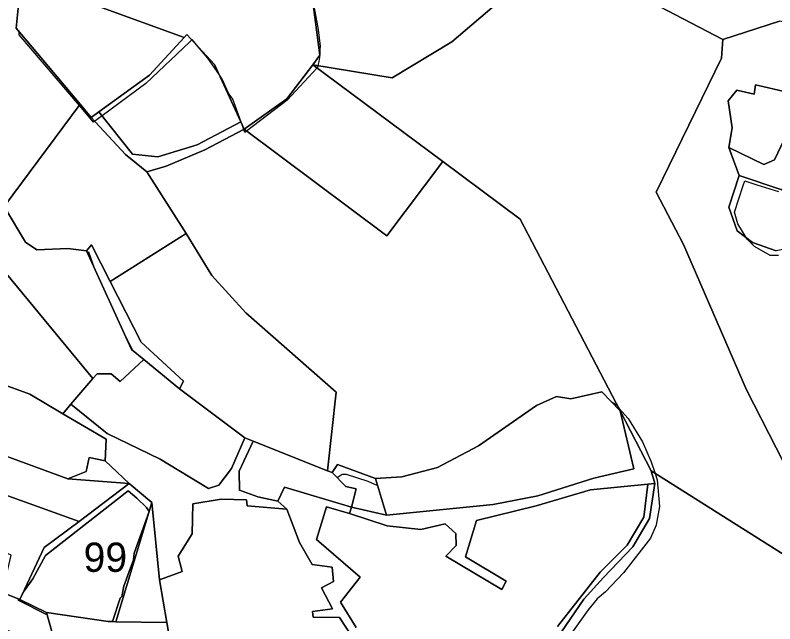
# Model space of a CAD drawing. Extents: x -477304 to -465429, y -1159113 to -1149210.
# Drawn here: x -473974.9 to -473585.5, y -1151767.4 to -1151455.6 of the extents above; entities that cross this region are included whole.
import ezdxf

# ---------------------------------------------------------------- set-up
doc = ezdxf.new("R2010")
doc.units = 0
for name, color, linetype in [('BPEJ_s', 7, 'Continuous'), ('ostatni_s', 7, 'Continuous'), ('PUPFL_s', 7, 'Continuous'), ('trav_porost_s', 7, 'Continuous')]:
    doc.layers.add(name, color=color, linetype=linetype)

msp = doc.modelspace()

# ---------------------------------------------------------------- linework, layer by layer
at = {"layer": 'BPEJ_s'}
for points in [[(-473821.89, -1151450.1), (-473819.69, -1151461.86), (-473818.62, -1151471.24), (-473818.69, -1151473.17), (-473818.78, -1151475.55), (-473818.8, -1151476.27), (-473818.83, -1151477.2), (-473819.25, -1151479.21), (-473819.71, -1151481.38), (-473819.9, -1151482.32), (-473820.13, -1151482.56), (-473828.97, -1151492.13), (-473835.45, -1151499.15), (-473856.25, -1151514.98), (-473857.14, -1151515.66), (-473857.72, -1151514.06), (-473858.26, -1151512.57), (-473858.38, -1151512.23), (-473863.37, -1151498.51), (-473865.5, -1151495.53), (-473868.7, -1151488.28), (-473870.52, -1151485.68), (-473876.15, -1151477.63), (-473877.99, -1151475.44), (-473881.07, -1151471.76), (-473884.18, -1151468.03), (-473884.35, -1151468.19), (-473885.53, -1151469.32), (-473907.9, -1151490.63), (-473930.36, -1151507.15), (-473934.1, -1151509.9), (-473934.64, -1151510.3), (-473941.97, -1151501.75), (-473972.89, -1151465.7), (-473972.81, -1151464.12), (-473974.42, -1151462.21), (-473972.66, -1151444.97)], [(-473821.89, -1151450.1), (-473819.69, -1151461.86), (-473818.62, -1151471.24), (-473818.69, -1151473.17), (-473818.78, -1151475.55), (-473818.8, -1151476.27), (-473818.83, -1151477.2), (-473819.25, -1151479.21), (-473819.71, -1151481.38), (-473819.9, -1151482.32), (-473820.13, -1151482.56), (-473828.97, -1151492.13), (-473835.45, -1151499.15), (-473856.25, -1151514.98), (-473857.14, -1151515.66), (-473857.72, -1151514.06), (-473858.26, -1151512.57), (-473858.38, -1151512.23), (-473863.37, -1151498.51), (-473865.5, -1151495.53), (-473868.7, -1151488.28), (-473870.52, -1151485.68), (-473876.15, -1151477.63), (-473877.99, -1151475.44), (-473881.07, -1151471.76), (-473884.18, -1151468.03), (-473884.35, -1151468.19), (-473885.53, -1151469.32), (-473907.9, -1151490.63), (-473930.36, -1151507.15), (-473934.1, -1151509.9), (-473934.64, -1151510.3), (-473941.97, -1151501.75), (-473972.89, -1151465.7), (-473972.81, -1151464.12), (-473974.42, -1151462.21), (-473972.66, -1151444.97)], [(-473583.6, -1151578.63), (-473587.86, -1151578.63), (-473595.95, -1151574.15), (-473599.58, -1151570.53), (-473600.22, -1151569.48), (-473604.48, -1151562.44), (-473606.18, -1151556.47), (-473601.71, -1151542.83), (-473600.94, -1151540.48), (-473594.68, -1151542.41), (-473583.6, -1151545.82)], [(-473583.6, -1151578.63), (-473587.86, -1151578.63), (-473595.95, -1151574.15), (-473599.58, -1151570.53), (-473600.22, -1151569.48), (-473604.48, -1151562.44), (-473606.18, -1151556.47), (-473601.71, -1151542.83), (-473600.94, -1151540.48), (-473594.68, -1151542.41), (-473583.6, -1151545.82)], [(-473979.27, -1151555.69), (-473969.5, -1151571.77), (-473963.76, -1151575.73), (-473947.82, -1151575.06), (-473938.37, -1151576.34), (-473938.17, -1151576.78), (-473937.33, -1151576.77), (-473934.42, -1151584.97), (-473928.36, -1151598.23), (-473918.18, -1151620.49), (-473914.72, -1151627.26), (-473908.96, -1151631.97), (-473890.66, -1151646.96), (-473857.08, -1151672.06), (-473852.84, -1151673.76), (-473814.73, -1151689.01), (-473812.38, -1151689.87), (-473809.88, -1151692.41), (-473807.33, -1151690.71), (-473805.2, -1151690.71), (-473794.12, -1151694.33), (-473789.17, -1151696.5), (-473790.22, -1151693.02), (-473776.69, -1151692.01), (-473758.46, -1151687.32), (-473737.43, -1151676.25), (-473707.73, -1151655.46), (-473697.39, -1151650.85), (-473690.12, -1151652.19), (-473674.16, -1151648.51), (-473669.14, -1151653.65), (-473667.12, -1151654.91), (-473666.2, -1151655.96), (-473665.41, -1151656.86), (-473660.73, -1151662.16), (-473653.27, -1151674.09), (-473648.8, -1151684.32), (-473646.88, -1151690.35), (-473645.82, -1151693.69), (-473644.54, -1151707.33), (-473646.24, -1151716.7), (-473646.31, -1151716.87), (-473649.23, -1151723.52), (-473663.08, -1151741.21)], [(-473979.27, -1151555.69), (-473969.5, -1151571.77), (-473963.76, -1151575.73), (-473947.82, -1151575.06), (-473938.37, -1151576.34), (-473938.17, -1151576.78), (-473937.33, -1151576.77), (-473934.42, -1151584.97), (-473928.36, -1151598.23), (-473918.18, -1151620.49), (-473914.72, -1151627.26), (-473908.96, -1151631.97), (-473890.66, -1151646.96), (-473857.08, -1151672.06), (-473852.84, -1151673.76), (-473814.73, -1151689.01), (-473812.38, -1151689.87), (-473809.88, -1151692.41), (-473807.33, -1151690.71), (-473805.2, -1151690.71), (-473794.12, -1151694.33), (-473789.17, -1151696.5), (-473790.22, -1151693.02), (-473776.69, -1151692.01), (-473758.46, -1151687.32), (-473737.43, -1151676.25), (-473707.73, -1151655.46), (-473697.39, -1151650.85), (-473690.12, -1151652.19), (-473674.16, -1151648.51), (-473669.14, -1151653.65), (-473667.12, -1151654.91), (-473666.2, -1151655.96), (-473665.41, -1151656.86), (-473660.73, -1151662.16), (-473653.27, -1151674.09), (-473648.8, -1151684.32), (-473646.88, -1151690.35), (-473645.82, -1151693.69), (-473644.54, -1151707.33), (-473646.24, -1151716.7), (-473646.31, -1151716.87), (-473649.23, -1151723.52)], [(-473649.23, -1151723.52), (-473663.08, -1151741.21), (-473672.24, -1151751.01), (-473676.5, -1151754.63), (-473681.19, -1151760.17), (-473688.86, -1151771.04), (-473700.58, -1151790), (-473720.61, -1151818.55), (-473727.85, -1151827.08), (-473739.14, -1151835.39), (-473753.63, -1151844.12), (-473760.45, -1151848.6), (-473768.89, -1151854.7), (-473788.45, -1151841.28), (-473813.93, -1151824.52), (-473832.47, -1151813.44), (-473882.12, -1151800.02), (-473903.04, -1151795.48), (-473909.61, -1151794.05), (-473916.42, -1151791.28), (-473953.5, -1151780.63), (-473963.3, -1151777.22), (-473968.84, -1151776.15), (-473981.2, -1151771.68)], [(-473663.08, -1151741.21), (-473672.24, -1151751.01), (-473676.5, -1151754.63), (-473681.19, -1151760.17), (-473688.86, -1151771.04), (-473700.58, -1151790), (-473720.61, -1151818.55), (-473727.85, -1151827.08), (-473739.14, -1151835.39), (-473753.63, -1151844.12), (-473760.45, -1151848.6), (-473768.89, -1151854.7), (-473788.45, -1151841.28), (-473813.93, -1151824.52), (-473832.47, -1151813.44), (-473882.12, -1151800.02), (-473903.04, -1151795.48), (-473909.61, -1151794.05), (-473916.42, -1151791.28), (-473953.5, -1151780.63), (-473963.3, -1151777.22), (-473968.84, -1151776.15), (-473981.2, -1151771.68)]]:
    msp.add_lwpolyline(points, dxfattribs=at)
for points in [[(-473921.11, -1151754.21), (-473924.94, -1151766.26), (-473927.12, -1151766.23), (-473958.84, -1151761.57), (-473958.49, -1151762.79), (-473973.37, -1151755.35), (-473973, -1151754.78), (-473972.45, -1151755.01), (-473970.57, -1151750.96), (-473965.86, -1151744.4), (-473959.25, -1151732.47), (-473916.96, -1151699.21), (-473912.59, -1151703.07), (-473907.48, -1151707.75), (-473906.2, -1151709.89), (-473913.87, -1151731.19), (-473914.3, -1151734.6), (-473916.46, -1151740.52), (-473919.19, -1151748.03), (-473920.24, -1151753.45)], [(-473921.11, -1151754.21), (-473920.24, -1151753.45), (-473919.19, -1151748.03), (-473916.46, -1151740.52), (-473914.3, -1151734.6), (-473913.87, -1151731.19), (-473906.2, -1151709.89), (-473907.48, -1151707.75), (-473912.59, -1151703.07), (-473916.96, -1151699.21), (-473959.25, -1151732.47), (-473965.86, -1151744.4), (-473970.57, -1151750.96), (-473972.45, -1151755.01), (-473973, -1151754.78), (-473973.37, -1151755.35), (-473958.49, -1151762.79), (-473958.84, -1151761.57), (-473927.12, -1151766.23), (-473924.94, -1151766.26)]]:
    msp.add_lwpolyline(points, close=True, dxfattribs=at)
at = {"layer": 'ostatni_s'}
for points in [[(-473696.93, -1151768.79), (-473675.1, -1151741), (-473661.2, -1151727.03), (-473652.65, -1151712.7), (-473650.61, -1151695.82), (-473647.09, -1151695.49), (-473649.78, -1151713.43), (-473658.24, -1151727.93), (-473673.32, -1151743.69), (-473683.46, -1151754.79), (-473701.55, -1151781.2)], [(-473792.04, -1151789.49), (-473808.63, -1151764.16), (-473822.08, -1151764.05), (-473822.45, -1151761.04), (-473812.27, -1151759.65), (-473817.91, -1151748.95), (-473811.73, -1151745.68), (-473812.32, -1151738.43), (-473822.56, -1151736.92), (-473829.16, -1151725.68), (-473835.59, -1151708.67), (-473840.32, -1151704.52), (-473836.8, -1151697.44), (-473802.45, -1151707.64), (-473803.56, -1151710.91), (-473815.25, -1151707.5), (-473820.36, -1151724.24), (-473797.99, -1151743.5), (-473808.19, -1151756.26), (-473800.11, -1151769.36)]]:
    msp.add_lwpolyline(points, dxfattribs=at)
at = {"layer": 'PUPFL_s'}
for points in [[(-473993.18, -1151366.59), (-473974.62, -1151352.01), (-473958.2, -1151344.42), (-473930.47, -1151371.25), (-473951.21, -1151410.93), (-473956.74, -1151428.75), (-473965.14, -1151446.01), (-473972.66, -1151444.97), (-473974.42, -1151462.21), (-473941.55, -1151501.19), (-473980.51, -1151553.66)], [(-473461.69, -1151386.12), (-473464.64, -1151464.83), (-473509.49, -1151471.55), (-473583.04, -1151458.69), (-473612.11, -1151467.95), (-473697.37, -1151423.44), (-473751.11, -1151469.21), (-473781.57, -1151487.65), (-473822.28, -1151480.96), (-473818.7, -1151476.13), (-473822.1, -1151450.12)], [(-473822.1, -1151450.12), (-473818.7, -1151476.13), (-473822.28, -1151480.96), (-473835.67, -1151498.4), (-473857.58, -1151513.99), (-473859.29, -1151510.24), (-473872.75, -1151480.8), (-473886.82, -1151465.5), (-473888.2, -1151466.98), (-473932.53, -1151451)], [(-473569.56, -1151706.87), (-473599.94, -1151647.43), (-473632.36, -1151573.04), (-473646.4, -1151546.25), (-473612.88, -1151477.56), (-473612.11, -1151467.95), (-473583.04, -1151458.69)], [(-473579.24, -1151495.02), (-473595.43, -1151491.3), (-473596.17, -1151496.04), (-473605.04, -1151494.03), (-473609.35, -1151499.38), (-473607.33, -1151513.31), (-473609.09, -1151523.37), (-473603.71, -1151537.62), (-473609.11, -1151553.92), (-473604.78, -1151565.97), (-473596.87, -1151572.05), (-473584.78, -1151576.24)], [(-473581.9, -1151545), (-473603.71, -1151537.62), (-473609.09, -1151523.37), (-473591.08, -1151532.04), (-473585.66, -1151529.61), (-473571.05, -1151498.84)], [(-473574.89, -1151837.32), (-473653.84, -1151807.45), (-473669.44, -1151801.66), (-473761.41, -1151872.25), (-473934.9, -1151860.12), (-473901.99, -1151793.34), (-473832.13, -1151810.32), (-473815.59, -1151820.69), (-473769.77, -1151847.59), (-473742.78, -1151830.52), (-473728.37, -1151821.09), (-473701.55, -1151781.2), (-473683.46, -1151754.79), (-473673.32, -1151743.69), (-473658.24, -1151727.93), (-473649.78, -1151713.43), (-473647.09, -1151695.49), (-473648.94, -1151689.05), (-473558.55, -1151746.13)]]:
    msp.add_lwpolyline(points, dxfattribs=at)
for points in [[(-473716.07, -1151560.06), (-473755.67, -1151530.57), (-473822.28, -1151480.96), (-473781.57, -1151487.65), (-473751.11, -1151469.21), (-473697.37, -1151423.44), (-473612.11, -1151467.95), (-473612.88, -1151477.56), (-473646.4, -1151546.25), (-473632.36, -1151573.04), (-473599.94, -1151647.43), (-473569.56, -1151706.87), (-473558.55, -1151746.13), (-473648.94, -1151689.05), (-473664.71, -1151658.19)], [(-473931.96, -1151505.15), (-473906.09, -1151486.21), (-473888.2, -1151466.98), (-473886.82, -1151465.5), (-473872.75, -1151480.8), (-473859.29, -1151510.24), (-473881.59, -1151522.04), (-473901.78, -1151528.16), (-473914.81, -1151526.69)], [(-473835.67, -1151498.4), (-473822.28, -1151480.96), (-473755.67, -1151530.57), (-473784.37, -1151568.67), (-473857.58, -1151513.99)], [(-473571.05, -1151498.84), (-473585.66, -1151529.61), (-473591.08, -1151532.04), (-473609.09, -1151523.37), (-473607.33, -1151513.31), (-473609.35, -1151499.38), (-473605.04, -1151494.03), (-473596.17, -1151496.04), (-473595.43, -1151491.3), (-473579.24, -1151495.02)], [(-473941.55, -1151501.19), (-473935.86, -1151508), (-473918.37, -1151526.94), (-473907.43, -1151535.74), (-473887.28, -1151567.47), (-473926.18, -1151592.01), (-473935.75, -1151573.15), (-473938.37, -1151576.34), (-473947.82, -1151575.06), (-473963.76, -1151575.73), (-473969.5, -1151571.77), (-473980.51, -1151553.66)], [(-473935.86, -1151508), (-473931.96, -1151505.15), (-473914.81, -1151526.69), (-473901.78, -1151528.16), (-473881.59, -1151522.04), (-473859.29, -1151510.24), (-473857.58, -1151513.99), (-473877.61, -1151524.55), (-473897.5, -1151532.89), (-473907.43, -1151535.74), (-473918.37, -1151526.94)], [(-473596.87, -1151572.05), (-473604.78, -1151565.97), (-473609.11, -1151553.92), (-473603.71, -1151537.62), (-473581.9, -1151545), (-473576.25, -1151536.4), (-473579.94, -1151534.92), (-473572.82, -1151512.76), (-473552.24, -1151510.63), (-473553.12, -1151516.21), (-473543.71, -1151521.85), (-473536.51, -1151531.67), (-473546.47, -1151541.36), (-473533.72, -1151548.59), (-473543.94, -1151584.83), (-473518.53, -1151612.05), (-473522.13, -1151615.65), (-473538.57, -1151632.1), (-473569.28, -1151573.3), (-473584.78, -1151576.24)], [(-473784.37, -1151568.67), (-473755.67, -1151530.57), (-473716.07, -1151560.06), (-473664.71, -1151658.19), (-473674.16, -1151648.51), (-473690.12, -1151652.19), (-473697.39, -1151650.85), (-473707.73, -1151655.46), (-473737.43, -1151676.25), (-473758.46, -1151687.32), (-473776.69, -1151692.01), (-473790.22, -1151693.02), (-473809.68, -1151685.83), (-473812.38, -1151689.87), (-473814.73, -1151689.01), (-473810.41, -1151648.76), (-473856.58, -1151608.06), (-473874.13, -1151588.91), (-473887.28, -1151567.47), (-473907.43, -1151535.74), (-473897.5, -1151532.89), (-473877.61, -1151524.55), (-473857.58, -1151513.99)], [(-473852.84, -1151673.76), (-473857.08, -1151672.06), (-473890.66, -1151646.96), (-473888.52, -1151643.12), (-473910.35, -1151623.15), (-473926.18, -1151592.01), (-473887.28, -1151567.47), (-473874.13, -1151588.91), (-473856.58, -1151608.06), (-473810.41, -1151648.76), (-473814.73, -1151689.01)], [(-473915.3, -1151626.78), (-473938.37, -1151576.34), (-473935.75, -1151573.15), (-473926.18, -1151592.01), (-473910.35, -1151623.15), (-473888.52, -1151643.12), (-473890.66, -1151646.96), (-473908.96, -1151631.97)], [(-473802.45, -1151707.64), (-473800.04, -1151698.23), (-473805.36, -1151697), (-473812.38, -1151689.87), (-473809.68, -1151685.83), (-473790.22, -1151693.02), (-473784.56, -1151711.75)], [(-473972.45, -1151755.01), (-473960.05, -1151728.27), (-473942, -1151714.93), (-473916.45, -1151695.54), (-473904.75, -1151705.22), (-473923.32, -1151766.29), (-473927.12, -1151766.23), (-473958.84, -1151761.57)], [(-473840.76, -1151801.71), (-473825.39, -1151800.98), (-473816.05, -1151795.86), (-473792.04, -1151789.49), (-473780.4, -1151802.19), (-473810.98, -1151817.11), (-473791.08, -1151826.48), (-473778.26, -1151837.32), (-473769.77, -1151847.59), (-473815.59, -1151820.69), (-473832.13, -1151810.32), (-473901.99, -1151793.34), (-473954.81, -1151779.63), (-473986.3, -1151768.07), (-473981.39, -1151751.26), (-473972.45, -1151755.01), (-473958.84, -1151761.57), (-473954.52, -1151776.79), (-473923.98, -1151783.38), (-473918.59, -1151786.7), (-473892.72, -1151792.28), (-473863.08, -1151798.37)]]:
    msp.add_lwpolyline(points, close=True, dxfattribs=at)
at = {"layer": 'trav_porost_s'}
for points in [[(-473928.21, -1151447.24), (-473932.53, -1151451), (-473888.2, -1151466.98), (-473906.09, -1151486.21), (-473931.96, -1151505.15), (-473935.86, -1151508), (-473941.55, -1151501.19), (-473974.42, -1151462.21), (-473972.66, -1151444.97), (-473965.14, -1151446.01), (-473954.67, -1151447.77), (-473952.7, -1151443.62)], [(-473932.89, -1151639.33), (-473934.99, -1151641.75), (-473996.44, -1151567.55), (-473980.51, -1151553.66), (-473969.5, -1151571.77), (-473963.76, -1151575.73), (-473947.82, -1151575.06), (-473938.37, -1151576.34), (-473915.3, -1151626.78), (-473908.96, -1151631.97), (-473921.07, -1151643.17), (-473925.66, -1151639.39)], [(-473947.83, -1151693.15), (-474001.52, -1151673.5), (-474025.32, -1151664.27), (-474013.44, -1151633.03), (-473967.3, -1151649.79), (-473950.46, -1151659.83), (-473928.16, -1151672.78), (-473928.74, -1151683.89), (-473936.87, -1151682.16), (-473938.43, -1151689.37)], [(-473875.73, -1151697.99), (-473900.58, -1151683.1), (-473927.8, -1151669.85), (-473946.3, -1151654.81), (-473934.99, -1151641.75), (-473932.89, -1151639.33), (-473925.66, -1151639.39), (-473921.07, -1151643.17), (-473908.96, -1151631.97), (-473890.66, -1151646.96), (-473857.08, -1151672.06), (-473863.99, -1151687.81), (-473870.43, -1151696.29)], [(-473729.85, -1151706.3), (-473784.56, -1151711.75), (-473790.22, -1151693.02), (-473776.69, -1151692.01), (-473758.46, -1151687.32), (-473737.43, -1151676.25), (-473707.73, -1151655.46), (-473697.39, -1151650.85), (-473690.12, -1151652.19), (-473674.16, -1151648.51), (-473664.71, -1151658.19), (-473657.82, -1151688.01), (-473678.3, -1151692.83), (-473707, -1151701.84)], [(-473856.28, -1151703.95), (-473869.31, -1151703.6), (-473883.81, -1151705.93), (-473884.19, -1151721.32), (-473891.28, -1151732.75), (-473889.26, -1151740.6), (-473900.83, -1151744.85), (-473904.75, -1151705.22), (-473916.45, -1151695.54), (-473928.74, -1151683.89), (-473928.16, -1151672.78), (-473950.46, -1151659.83), (-473946.3, -1151654.81), (-473927.8, -1151669.85), (-473900.58, -1151683.1), (-473875.73, -1151697.99), (-473870.43, -1151696.29), (-473863.99, -1151687.81), (-473857.08, -1151672.06), (-473852.84, -1151673.76), (-473860.13, -1151689.13), (-473859.83, -1151698.85), (-473850.53, -1151702.25), (-473840.32, -1151704.52), (-473835.59, -1151708.67), (-473856.02, -1151707.02)], [(-473648.94, -1151689.05), (-473647.09, -1151695.49), (-473650.61, -1151695.82), (-473679.98, -1151698.82), (-473707.75, -1151706.95), (-473738.38, -1151714.49), (-473744.07, -1151733.14), (-473723.13, -1151745.55), (-473725.35, -1151749.83), (-473754.17, -1151732.68), (-473748.85, -1151727.19), (-473748.93, -1151721.07), (-473754.44, -1151716.17), (-473766.95, -1151719.04), (-473784.21, -1151717.22), (-473803.56, -1151710.91), (-473802.45, -1151707.64), (-473784.56, -1151711.75), (-473729.85, -1151706.3), (-473707, -1151701.84), (-473678.3, -1151692.83), (-473657.82, -1151688.01), (-473664.71, -1151658.19)], [(-473980.57, -1151701.05), (-473983.12, -1151700.13), (-474003.3, -1151692.48), (-473996.56, -1151680.08), (-474003.02, -1151676.57), (-474001.52, -1151673.5), (-473947.83, -1151693.15), (-473916.45, -1151695.54), (-473942, -1151714.93)], [(-473859.83, -1151698.85), (-473860.13, -1151689.13), (-473852.84, -1151673.76), (-473814.73, -1151689.01), (-473812.38, -1151689.87), (-473805.36, -1151697), (-473800.04, -1151698.23), (-473802.45, -1151707.64), (-473836.8, -1151697.44), (-473840.32, -1151704.52), (-473850.53, -1151702.25)], [(-473938.43, -1151689.37), (-473936.87, -1151682.16), (-473928.74, -1151683.89), (-473916.45, -1151695.54), (-473947.83, -1151693.15)], [(-474019.05, -1151711.96), (-474001.52, -1151708.31), (-473999.99, -1151704.27), (-473980.57, -1151701.05), (-473942, -1151714.93), (-473960.05, -1151728.27), (-473972.45, -1151755.01), (-473981.39, -1151751.26), (-473976.86, -1151732.15), (-474000.45, -1151721.6), (-474009.24, -1151723.36), (-474017, -1151734.83), (-474032.2, -1151727.44), (-474035.48, -1151725.97)], [(-473897.22, -1151766.69), (-473923.32, -1151766.29), (-473904.75, -1151705.22), (-473900.83, -1151744.85)], [(-473897.22, -1151766.69), (-473892.72, -1151792.28), (-473918.59, -1151786.7), (-473923.98, -1151783.38), (-473954.52, -1151776.79), (-473958.84, -1151761.57), (-473927.12, -1151766.23), (-473923.32, -1151766.29)]]:
    msp.add_lwpolyline(points, close=True, dxfattribs=at)
for points in [[(-473996.44, -1151567.55), (-473934.99, -1151641.75), (-473946.3, -1151654.81), (-473950.46, -1151659.83), (-473967.3, -1151649.79), (-474013.44, -1151633.03)], [(-473800.11, -1151769.36), (-473808.19, -1151756.26), (-473797.99, -1151743.5), (-473820.36, -1151724.24), (-473815.25, -1151707.5), (-473803.56, -1151710.91), (-473784.21, -1151717.22), (-473766.95, -1151719.04), (-473754.44, -1151716.17), (-473748.93, -1151721.07), (-473748.85, -1151727.19), (-473754.17, -1151732.68), (-473725.35, -1151749.83), (-473723.13, -1151745.55), (-473744.07, -1151733.14), (-473738.38, -1151714.49), (-473707.75, -1151706.95), (-473679.98, -1151698.82), (-473650.61, -1151695.82), (-473652.65, -1151712.7), (-473661.2, -1151727.03), (-473675.1, -1151741), (-473696.93, -1151768.79)], [(-473892.72, -1151792.28), (-473897.22, -1151766.69), (-473900.83, -1151744.85), (-473889.26, -1151740.6), (-473891.28, -1151732.75), (-473884.19, -1151721.32), (-473883.81, -1151705.93), (-473869.31, -1151703.6), (-473856.28, -1151703.95), (-473856.02, -1151707.02), (-473835.59, -1151708.67), (-473829.16, -1151725.68), (-473822.56, -1151736.92), (-473812.32, -1151738.43), (-473811.73, -1151745.68), (-473817.91, -1151748.95), (-473812.27, -1151759.65), (-473822.45, -1151761.04), (-473822.08, -1151764.05), (-473808.63, -1151764.16), (-473792.04, -1151789.49)]]:
    msp.add_lwpolyline(points, dxfattribs=at)

# ---------------------------------------------------------------- texts
at = {"layer": 'BPEJ_s'}
msp.add_text('99', height=15, dxfattribs=at).set_placement((-473939.79, -1151740.77))

doc.saveas('drawing.dxf')
